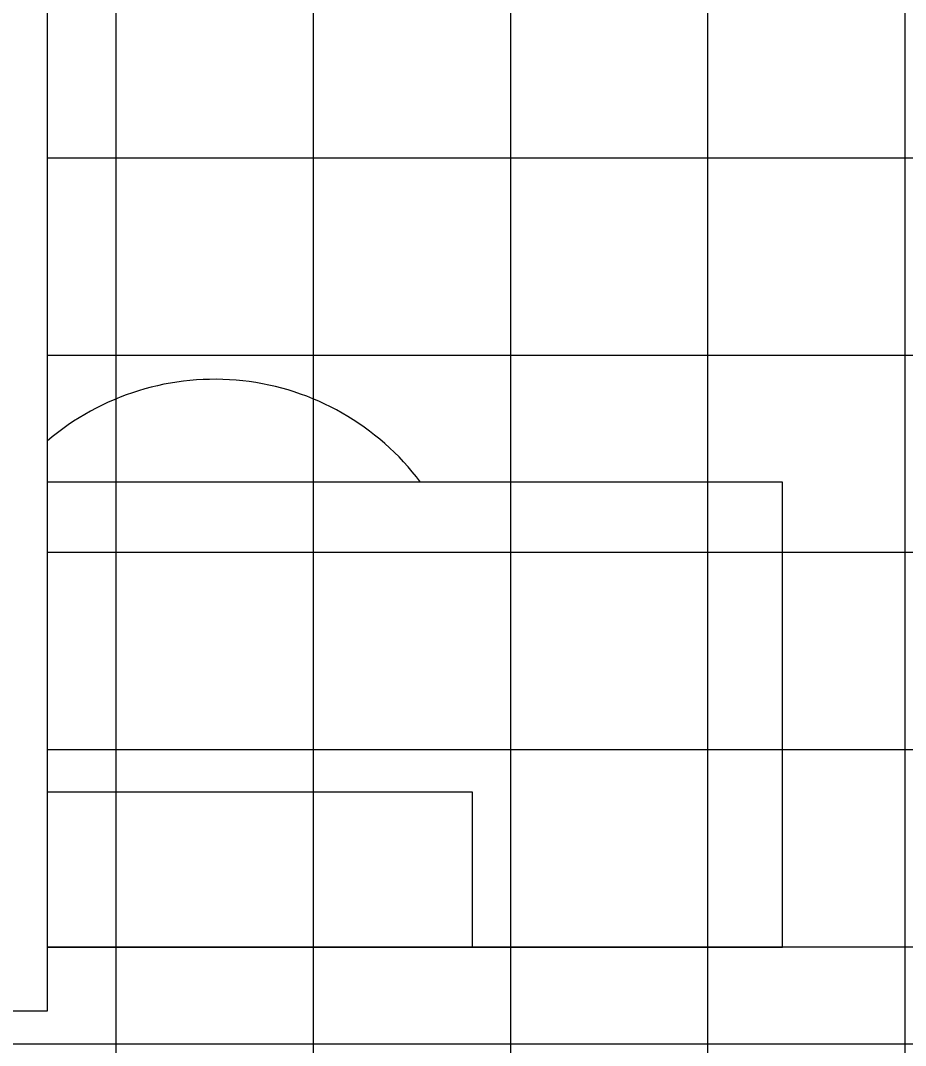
# Model space of a CAD drawing. Extents: x -264205 to -263659, y -1242401 to -1241986.
# Drawn here: x -263858.86 to -263827.44, y -1242220.38 to -1242184 of the extents above; entities that cross this region are included whole.
import ezdxf

# ---------------------------------------------------------------- set-up
doc = ezdxf.new("R2010")
doc.units = 0
for name, color, linetype in [('HESCON_OSI_STAVBY_KFA', 7, 'Continuous'), ('RAM_NA_TLAC_2-1_1-250', 7, 'Continuous'), ('SITUACIA_DSP_2D', 7, 'Continuous')]:
    doc.layers.add(name, color=color, linetype=linetype)

msp = doc.modelspace()

# ---------------------------------------------------------------- linework, layer by layer
at = {"layer": 'HESCON_OSI_STAVBY_KFA'}
for p, q in [((-263855.468, -1242083.237), (-263855.468, -1242246.707)), ((-263848.468, -1242083.237), (-263848.468, -1242246.707)), ((-263841.468, -1242083.237), (-263841.468, -1242246.707)), ((-263834.468, -1242083.237), (-263834.468, -1242246.707)), ((-263827.468, -1242083.237), (-263827.468, -1242246.707)), ((-263792.653, -1242188.882), (-263857.913, -1242188.882)), ((-263792.653, -1242195.882), (-263857.913, -1242195.882)), ((-263792.653, -1242202.882), (-263857.913, -1242202.882)), ((-263792.653, -1242209.882), (-263857.913, -1242209.882)), ((-263792.653, -1242216.882), (-263857.913, -1242216.882))]:
    msp.add_line(p, q, dxfattribs=at)
at = {"layer": 'RAM_NA_TLAC_2-1_1-250'}
msp.add_lwpolyline([(-264147.913, -1242144.907), (-263857.913, -1242144.907), (-263857.913, -1242219.157), (-264147.913, -1242219.157)], close=True, dxfattribs=at)
at = {"layer": 'SITUACIA_DSP_2D'}
for p, q in [((-263831.808, -1242200.382), (-263857.913, -1242200.382)), ((-263831.808, -1242216.882), (-263831.808, -1242200.382)), ((-263842.808, -1242211.382), (-263857.913, -1242211.382)), ((-263842.808, -1242216.882), (-263842.808, -1242211.382)), ((-263817.968, -1242216.882), (-263857.913, -1242216.882)), ((-263857.913, -1242216.882), (-263831.808, -1242216.882)), ((-263857.913, -1242216.882), (-263842.808, -1242216.882)), ((-263815.968, -1242220.33), (-263887.968, -1242220.33))]:
    msp.add_line(p, q, dxfattribs=at)
msp.add_arc((-263851.968, -1242205.882), 9.15, 36.9482, 130.5243, dxfattribs=at)

doc.saveas('drawing.dxf')
